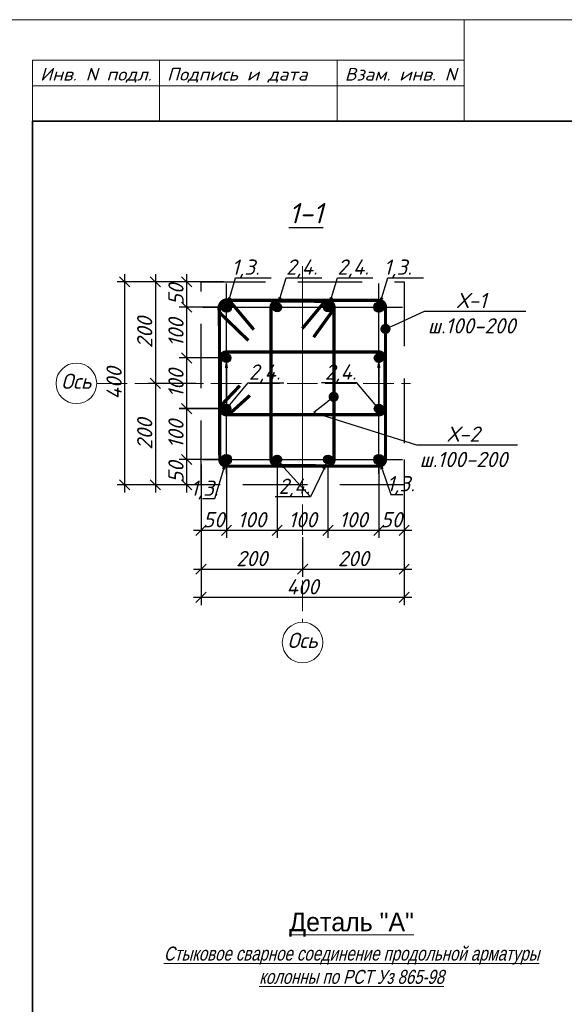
# Model space of a CAD drawing. Header units: millimetres. Extents: x -33345 to 4712671, y -3392 to 121473.
# Tile 402 of 656: x 2209302 to 2220025, y 84504 to 103901. Entities that reach past the tile are written whole.
import ezdxf
from ezdxf import colors
from ezdxf.entities.mleader import LeaderData, LeaderLine
from ezdxf.enums import TextEntityAlignment as Align
from ezdxf.math import Vec2, Vec3

# ---------------------------------------------------------------- set-up
doc = ezdxf.new("R2010")
doc.units = ezdxf.units.MM
doc.linetypes.add('ACAD_ISO02W100', pattern=[15, 12, -3])
doc.linetypes.add('DASHED2', pattern=[9.525, 6.35, -3.175])
doc.layers.add('ACO-текст', color=7, linetype='Continuous', lineweight=20)
doc.styles.add('_text', font='isocpeui.ttf')
doc.styles.add('ISOCPEUR', font='isocpeui.ttf', dxfattribs={"height": 300})
doc.styles.add('RomanS', font='romans.shx')
doc.styles.add('RUSS', font='RUSS.shx', dxfattribs={"width": 0.8, "oblique": 15, "height": 250})
doc.dimstyles.new('Islom 94', dxfattribs={"dimtxt": 250, "dimasz": 200, "dimexe": 150, "dimexo": 100, "dimgap": 60, "dimtad": 1, "dimdec": 0, "dimtxsty": '_text', "dimblk": 'OBLIQUE', "dimcen": 0, "dimdle": 150, "dimadec": 0, "dimazin": 0, "dimtfac": 1, "dimtdec": 0, "dimtmove": 0, "dimatfit": 3, "dimfxl": 1, "dimarcsym": 0})

# ---------------------------------------------------------------- blocks, each defined once
blk = doc.blocks.new('Qwet')
at = {"lineweight": 20}
for p, q in [((352715, -728612), (350715, -728612)), ((351515, -737112), (351515, -728612)), ((352015, -737112), (352015, -728612)), ((352715, -731112), (351515, -731112)), ((352715, -734612), (351515, -734612)), ((352715, -737112), (351515, -737112))]:
    blk.add_line(p, q, dxfattribs=at)
blk.add_lwpolyline([(350715, -737612), (410115, -737612), (410115, -695612), (350715, -695612)], close=True, dxfattribs=at)
at = {"lineweight": 35}
blk.add_lwpolyline([(352715, -737112), (409615, -737112), (409615, -696112), (352715, -696112)], close=True, dxfattribs=at)
at = {"lineweight": 25, "ltscale": 100, "style": 'ISOCPEUR'}
for s, width, p, p2 in [('Взам. инв. N', 1.076852, (351915, -730962), (351915, -728762)), ('Инв. N подл.', 1.118321, (351915, -736962), (351915, -734762))]:
    blk.add_text(s, height=250, rotation=90, dxfattribs=dict(at, width=width)).set_placement(p, p2, align=Align.FIT)
at = {"lineweight": 25, "ltscale": 100, "style": 'ISOCPEUR', "width": 1.076852}
blk.add_text('Подпись и дата', height=250, rotation=90, dxfattribs=at).set_placement((351915, -734462))
blk = doc.blocks.new('asdfsad')
at = {"layer": 'ACO-текст', "style": 'RUSS'}
blk.add_text('%%UДеталь "А"', height=400, dxfattribs=at).set_placement((1260131.4, -406931.4), align=Align.CENTER)
at = {"layer": 'ACO-текст', "insert": (1260131.4, -407262.2), "char_height": 300, "width": 8870.152, "attachment_point": 2, "style": 'RUSS'}
blk.add_mtext('{\\LСтыковое сварное соединение продольной арматуры колонны по РСТ Уз 865-98}', dxfattribs=at)
blk = doc.blocks.new('_Oblique')
at = {"color": 0, "linetype": 'ByBlock', "lineweight": -2}
blk.add_line((-0.5, -0.5), (0.5, 0.5), dxfattribs=at)
blk = doc.blocks.new('*D3793')
at = {"color": 0, "lineweight": -2, "ltscale": 10, "transparency": 16777216}
for p, q in [((2213027, 98737), (2211823, 98737)), ((2211973, 98887), (2211973, 96587)), ((2212772, 96737), (2211823, 96737))]:
    blk.add_line(p, q, dxfattribs=at)
at = {"layer": 'Defpoints', "color": 0, "lineweight": 30, "ltscale": 10, "transparency": 16777216}
for p in [(2213127, 98737), (2211973, 96737), (2212872, 96737)]:
    blk.add_point(p, dxfattribs=at)
at = {"color": 0, "lineweight": -2, "ltscale": 10, "transparency": 16777216, "xscale": 200, "yscale": 200, "zscale": 200}
for p, rotation in [((2211973, 98737), 90), ((2211973, 96737), 270)]:
    blk.add_blockref('_Oblique', p, dxfattribs=dict(at, rotation=rotation))
at = {"color": 0, "ltscale": 10, "transparency": 16777216, "insert": (2211763, 97737), "char_height": 300, "attachment_point": 5, "rotation": 90, "style": '_text'}
blk.add_mtext('200', dxfattribs=at)
blk = doc.blocks.new('*D3794')
at = {"color": 0, "lineweight": -2, "ltscale": 10, "transparency": 16777216}
for p, q in [((2211973, 96887), (2211973, 94587)), ((2212738, 96737), (2211823, 96737)), ((2212772, 94737), (2211823, 94737))]:
    blk.add_line(p, q, dxfattribs=at)
at = {"layer": 'Defpoints', "color": 0, "lineweight": 30, "ltscale": 10, "transparency": 16777216}
for p in [(2212838, 96737), (2211973, 94737), (2212872, 94737)]:
    blk.add_point(p, dxfattribs=at)
at = {"color": 0, "lineweight": -2, "ltscale": 10, "transparency": 16777216, "xscale": 200, "yscale": 200, "zscale": 200}
for p, rotation in [((2211973, 96737), 90), ((2211973, 94737), 270)]:
    blk.add_blockref('_Oblique', p, dxfattribs=dict(at, rotation=rotation))
at = {"color": 0, "ltscale": 10, "transparency": 16777216, "insert": (2211763, 95737), "char_height": 300, "attachment_point": 5, "rotation": 90, "style": '_text'}
blk.add_mtext('200', dxfattribs=at)
blk = doc.blocks.new('*D3795')
at = {"color": 0, "lineweight": -2, "ltscale": 10, "transparency": 16777216}
for p, q in [((2213109, 98737), (2211220, 98737)), ((2211370, 94587), (2211370, 98887)), ((2212772, 94737), (2211220, 94737))]:
    blk.add_line(p, q, dxfattribs=at)
at = {"layer": 'Defpoints', "color": 0, "lineweight": 30, "ltscale": 10, "transparency": 16777216}
for p in [(2211370, 98737), (2213209, 98737), (2212872, 94737)]:
    blk.add_point(p, dxfattribs=at)
at = {"color": 0, "lineweight": -2, "ltscale": 10, "transparency": 16777216, "xscale": 200, "yscale": 200, "zscale": 200}
for p, rotation in [((2211370, 98737), 90), ((2211370, 94737), 270)]:
    blk.add_blockref('_Oblique', p, dxfattribs=dict(at, rotation=rotation))
at = {"color": 0, "ltscale": 10, "transparency": 16777216, "insert": (2211160, 96737), "char_height": 300, "attachment_point": 5, "rotation": 90, "style": '_text'}
blk.add_mtext('400', dxfattribs=at)
blk = doc.blocks.new('*D3796')
at = {"color": 0, "lineweight": -2, "ltscale": 10, "transparency": 16777216}
for p, q in [((2213317, 98737), (2212439, 98737)), ((2212589, 98887), (2212589, 98087)), ((2213272, 98237), (2212439, 98237))]:
    blk.add_line(p, q, dxfattribs=at)
at = {"layer": 'Defpoints', "color": 0, "lineweight": 30, "ltscale": 10, "transparency": 16777216}
for p in [(2213417, 98737), (2212589, 98237), (2213372, 98237)]:
    blk.add_point(p, dxfattribs=at)
at = {"color": 0, "lineweight": -2, "ltscale": 10, "transparency": 16777216, "xscale": 200, "yscale": 200, "zscale": 200}
for p, rotation in [((2212589, 98737), 90), ((2212589, 98237), 270)]:
    blk.add_blockref('_Oblique', p, dxfattribs=dict(at, rotation=rotation))
at = {"color": 0, "ltscale": 10, "transparency": 16777216, "insert": (2212379, 98487), "char_height": 300, "attachment_point": 5, "rotation": 90, "style": '_text'}
blk.add_mtext('50', dxfattribs=at)
blk = doc.blocks.new('*D3797')
at = {"color": 0, "lineweight": -2, "ltscale": 10, "transparency": 16777216}
for p, q in [((2212589, 98387), (2212589, 97087)), ((2213272, 98237), (2212439, 98237)), ((2213272, 97237), (2212439, 97237))]:
    blk.add_line(p, q, dxfattribs=at)
at = {"layer": 'Defpoints', "color": 0, "lineweight": 30, "ltscale": 10, "transparency": 16777216}
for p in [(2213372, 98237), (2212589, 97237), (2213372, 97237)]:
    blk.add_point(p, dxfattribs=at)
at = {"color": 0, "lineweight": -2, "ltscale": 10, "transparency": 16777216, "xscale": 200, "yscale": 200, "zscale": 200}
for p, rotation in [((2212589, 98237), 90), ((2212589, 97237), 270)]:
    blk.add_blockref('_Oblique', p, dxfattribs=dict(at, rotation=rotation))
at = {"color": 0, "ltscale": 10, "transparency": 16777216, "insert": (2212379, 97737), "char_height": 300, "attachment_point": 5, "rotation": 90, "style": '_text'}
blk.add_mtext('100', dxfattribs=at)
blk = doc.blocks.new('*D3798')
at = {"color": 0, "lineweight": -2, "ltscale": 10, "transparency": 16777216}
for p, q in [((2213272, 96237), (2212439, 96237)), ((2212589, 96387), (2212589, 95087)), ((2213274, 95237), (2212439, 95237))]:
    blk.add_line(p, q, dxfattribs=at)
at = {"layer": 'Defpoints', "color": 0, "lineweight": 30, "ltscale": 10, "transparency": 16777216}
for p in [(2213372, 96237), (2212589, 95237), (2213374, 95237)]:
    blk.add_point(p, dxfattribs=at)
at = {"color": 0, "lineweight": -2, "ltscale": 10, "transparency": 16777216, "xscale": 200, "yscale": 200, "zscale": 200}
for p, rotation in [((2212589, 96237), 90), ((2212589, 95237), 270)]:
    blk.add_blockref('_Oblique', p, dxfattribs=dict(at, rotation=rotation))
at = {"color": 0, "ltscale": 10, "transparency": 16777216, "insert": (2212379, 95737), "char_height": 300, "attachment_point": 5, "rotation": 90, "style": '_text'}
blk.add_mtext('100', dxfattribs=at)
blk = doc.blocks.new('*D3799')
at = {"color": 0, "lineweight": -2, "ltscale": 10, "transparency": 16777216}
for p, q in [((2212589, 95387), (2212589, 94587)), ((2213274, 95237), (2212439, 95237)), ((2213250, 94737), (2212439, 94737))]:
    blk.add_line(p, q, dxfattribs=at)
at = {"layer": 'Defpoints', "color": 0, "lineweight": 30, "ltscale": 10, "transparency": 16777216}
for p in [(2213374, 95237), (2212589, 94737), (2213350, 94737)]:
    blk.add_point(p, dxfattribs=at)
at = {"color": 0, "lineweight": -2, "ltscale": 10, "transparency": 16777216, "xscale": 200, "yscale": 200, "zscale": 200}
for p, rotation in [((2212589, 95237), 90), ((2212589, 94737), 270)]:
    blk.add_blockref('_Oblique', p, dxfattribs=dict(at, rotation=rotation))
at = {"color": 0, "ltscale": 10, "transparency": 16777216, "insert": (2212379, 94987), "char_height": 300, "attachment_point": 5, "rotation": 90, "style": '_text'}
blk.add_mtext('50', dxfattribs=at)
blk = doc.blocks.new('*D3800')
at = {"color": 0, "lineweight": -2, "ltscale": 10, "transparency": 16777216}
for p, q in [((2212589, 97387), (2212589, 96089)), ((2213272, 97237), (2212439, 97237)), ((2213272, 96239), (2212439, 96239))]:
    blk.add_line(p, q, dxfattribs=at)
at = {"layer": 'Defpoints', "color": 0, "lineweight": 30, "ltscale": 10, "transparency": 16777216}
for p in [(2213372, 97237), (2212589, 96239), (2213372, 96239)]:
    blk.add_point(p, dxfattribs=at)
at = {"color": 0, "lineweight": -2, "ltscale": 10, "transparency": 16777216, "xscale": 200, "yscale": 200, "zscale": 200}
for p, rotation in [((2212589, 97237), 90), ((2212589, 96239), 270)]:
    blk.add_blockref('_Oblique', p, dxfattribs=dict(at, rotation=rotation))
at = {"color": 0, "ltscale": 10, "transparency": 16777216, "insert": (2212379, 96738), "char_height": 300, "attachment_point": 5, "rotation": 90, "style": '_text'}
blk.add_mtext('100', dxfattribs=at)
blk = doc.blocks.new('*D3801')
at = {"color": 0, "lineweight": -2, "ltscale": 10, "transparency": 16777216}
for p, q in [((2212872, 94993), (2212872, 92925)), ((2214872, 93704), (2214872, 92925)), ((2212722, 93075), (2215022, 93075))]:
    blk.add_line(p, q, dxfattribs=at)
at = {"layer": 'Defpoints', "color": 0, "lineweight": 30, "ltscale": 10, "transparency": 16777216}
for p in [(2212872, 95093), (2214872, 93804), (2214872, 93075)]:
    blk.add_point(p, dxfattribs=at)
at = {"color": 0, "lineweight": -2, "ltscale": 10, "transparency": 16777216, "xscale": 200, "yscale": 200, "zscale": 200, "rotation": 180}
blk.add_blockref('_Oblique', (2212872, 93075), dxfattribs=at)
at = {"color": 0, "lineweight": -2, "ltscale": 10, "transparency": 16777216, "xscale": 200, "yscale": 200, "zscale": 200}
blk.add_blockref('_Oblique', (2214872, 93075), dxfattribs=at)
at = {"color": 0, "ltscale": 10, "transparency": 16777216, "insert": (2213872, 93285), "char_height": 300, "attachment_point": 5, "style": '_text'}
blk.add_mtext('200', dxfattribs=at)
blk = doc.blocks.new('*D3802')
at = {"color": 0, "lineweight": -2, "ltscale": 10, "transparency": 16777216}
for p, q in [((2216872, 95005), (2216872, 92925)), ((2214872, 93704), (2214872, 92925)), ((2214722, 93075), (2217022, 93075))]:
    blk.add_line(p, q, dxfattribs=at)
at = {"layer": 'Defpoints', "color": 0, "lineweight": 30, "ltscale": 10, "transparency": 16777216}
for p in [(2216872, 95105), (2214872, 93804), (2216872, 93075)]:
    blk.add_point(p, dxfattribs=at)
at = {"color": 0, "lineweight": -2, "ltscale": 10, "transparency": 16777216, "xscale": 200, "yscale": 200, "zscale": 200, "rotation": 180}
blk.add_blockref('_Oblique', (2214872, 93075), dxfattribs=at)
at = {"color": 0, "lineweight": -2, "ltscale": 10, "transparency": 16777216, "xscale": 200, "yscale": 200, "zscale": 200}
blk.add_blockref('_Oblique', (2216872, 93075), dxfattribs=at)
at = {"color": 0, "ltscale": 10, "transparency": 16777216, "insert": (2215872, 93285), "char_height": 300, "attachment_point": 5, "style": '_text'}
blk.add_mtext('200', dxfattribs=at)
blk = doc.blocks.new('*D3803')
at = {"color": 0, "lineweight": -2, "ltscale": 10, "transparency": 16777216}
for p, q in [((2212872, 94993), (2212872, 92370)), ((2216872, 95005), (2216872, 92370)), ((2217022, 92520), (2212722, 92520))]:
    blk.add_line(p, q, dxfattribs=at)
at = {"layer": 'Defpoints', "color": 0, "lineweight": 30, "ltscale": 10, "transparency": 16777216}
for p in [(2212872, 95093), (2216872, 95105), (2212872, 92520)]:
    blk.add_point(p, dxfattribs=at)
at = {"color": 0, "lineweight": -2, "ltscale": 10, "transparency": 16777216, "xscale": 200, "yscale": 200, "zscale": 200, "rotation": 180}
blk.add_blockref('_Oblique', (2212872, 92520), dxfattribs=at)
at = {"color": 0, "lineweight": -2, "ltscale": 10, "transparency": 16777216, "xscale": 200, "yscale": 200, "zscale": 200}
blk.add_blockref('_Oblique', (2216872, 92520), dxfattribs=at)
at = {"color": 0, "ltscale": 10, "transparency": 16777216, "insert": (2214872, 92730), "char_height": 300, "attachment_point": 5, "style": '_text'}
blk.add_mtext('400', dxfattribs=at)
blk = doc.blocks.new('*D3804')
at = {"color": 0, "lineweight": -2, "ltscale": 10, "transparency": 16777216}
for p, q in [((2216372, 95137), (2216372, 93691)), ((2216872, 95240), (2216872, 93691)), ((2217022, 93841), (2216222, 93841))]:
    blk.add_line(p, q, dxfattribs=at)
at = {"layer": 'Defpoints', "color": 0, "lineweight": 30, "ltscale": 10, "transparency": 16777216}
for p in [(2216872, 95340), (2216372, 95237), (2216372, 93841)]:
    blk.add_point(p, dxfattribs=at)
at = {"color": 0, "lineweight": -2, "ltscale": 10, "transparency": 16777216, "xscale": 200, "yscale": 200, "zscale": 200, "rotation": 180}
blk.add_blockref('_Oblique', (2216372, 93841), dxfattribs=at)
at = {"color": 0, "lineweight": -2, "ltscale": 10, "transparency": 16777216, "xscale": 200, "yscale": 200, "zscale": 200}
blk.add_blockref('_Oblique', (2216872, 93841), dxfattribs=at)
at = {"color": 0, "ltscale": 10, "transparency": 16777216, "insert": (2216622, 94051), "char_height": 300, "attachment_point": 5, "style": '_text'}
blk.add_mtext('50', dxfattribs=at)
blk = doc.blocks.new('*D3805')
at = {"color": 0, "lineweight": -2, "ltscale": 10, "transparency": 16777216}
for p, q in [((2215372, 95131), (2215372, 93691)), ((2216372, 95137), (2216372, 93691)), ((2216522, 93841), (2215222, 93841))]:
    blk.add_line(p, q, dxfattribs=at)
at = {"layer": 'Defpoints', "color": 0, "lineweight": 30, "ltscale": 10, "transparency": 16777216}
for p in [(2215372, 95231), (2216372, 95237), (2215372, 93841)]:
    blk.add_point(p, dxfattribs=at)
at = {"color": 0, "lineweight": -2, "ltscale": 10, "transparency": 16777216, "xscale": 200, "yscale": 200, "zscale": 200, "rotation": 180}
blk.add_blockref('_Oblique', (2215372, 93841), dxfattribs=at)
at = {"color": 0, "lineweight": -2, "ltscale": 10, "transparency": 16777216, "xscale": 200, "yscale": 200, "zscale": 200}
blk.add_blockref('_Oblique', (2216372, 93841), dxfattribs=at)
at = {"color": 0, "ltscale": 10, "transparency": 16777216, "insert": (2215872, 94051), "char_height": 300, "attachment_point": 5, "style": '_text'}
blk.add_mtext('100', dxfattribs=at)
blk = doc.blocks.new('*D3806')
at = {"color": 0, "lineweight": -2, "ltscale": 10, "transparency": 16777216}
for p, q in [((2214372, 95137), (2214372, 93691)), ((2215372, 95131), (2215372, 93691)), ((2215522, 93841), (2214222, 93841))]:
    blk.add_line(p, q, dxfattribs=at)
at = {"layer": 'Defpoints', "color": 0, "lineweight": 30, "ltscale": 10, "transparency": 16777216}
for p in [(2214372, 95237), (2215372, 95231), (2214372, 93841)]:
    blk.add_point(p, dxfattribs=at)
at = {"color": 0, "lineweight": -2, "ltscale": 10, "transparency": 16777216, "xscale": 200, "yscale": 200, "zscale": 200, "rotation": 180}
blk.add_blockref('_Oblique', (2214372, 93841), dxfattribs=at)
at = {"color": 0, "lineweight": -2, "ltscale": 10, "transparency": 16777216, "xscale": 200, "yscale": 200, "zscale": 200}
blk.add_blockref('_Oblique', (2215372, 93841), dxfattribs=at)
at = {"color": 0, "ltscale": 10, "transparency": 16777216, "insert": (2214872, 94051), "char_height": 300, "attachment_point": 5, "style": '_text'}
blk.add_mtext('100', dxfattribs=at)
blk = doc.blocks.new('*D3807')
at = {"color": 0, "lineweight": -2, "ltscale": 10, "transparency": 16777216}
for p, q in [((2213374, 95137), (2213374, 93691)), ((2214372, 95137), (2214372, 93691)), ((2214522, 93841), (2213224, 93841))]:
    blk.add_line(p, q, dxfattribs=at)
at = {"layer": 'Defpoints', "color": 0, "lineweight": 30, "ltscale": 10, "transparency": 16777216}
for p in [(2213374, 95237), (2214372, 95237), (2213374, 93841)]:
    blk.add_point(p, dxfattribs=at)
at = {"color": 0, "lineweight": -2, "ltscale": 10, "transparency": 16777216, "xscale": 200, "yscale": 200, "zscale": 200, "rotation": 180}
blk.add_blockref('_Oblique', (2213374, 93841), dxfattribs=at)
at = {"color": 0, "lineweight": -2, "ltscale": 10, "transparency": 16777216, "xscale": 200, "yscale": 200, "zscale": 200}
blk.add_blockref('_Oblique', (2214372, 93841), dxfattribs=at)
at = {"color": 0, "ltscale": 10, "transparency": 16777216, "insert": (2213873, 94051), "char_height": 300, "attachment_point": 5, "style": '_text'}
blk.add_mtext('100', dxfattribs=at)
blk = doc.blocks.new('*D3808')
at = {"color": 0, "lineweight": -2, "ltscale": 10, "transparency": 16777216}
for p, q in [((2212872, 95137), (2212872, 93691)), ((2213374, 95137), (2213374, 93691)), ((2213524, 93841), (2212722, 93841))]:
    blk.add_line(p, q, dxfattribs=at)
at = {"layer": 'Defpoints', "color": 0, "lineweight": 30, "ltscale": 10, "transparency": 16777216}
for p in [(2212872, 95237), (2213374, 95237), (2212872, 93841)]:
    blk.add_point(p, dxfattribs=at)
at = {"color": 0, "lineweight": -2, "ltscale": 10, "transparency": 16777216, "xscale": 200, "yscale": 200, "zscale": 200, "rotation": 180}
blk.add_blockref('_Oblique', (2212872, 93841), dxfattribs=at)
at = {"color": 0, "lineweight": -2, "ltscale": 10, "transparency": 16777216, "xscale": 200, "yscale": 200, "zscale": 200}
blk.add_blockref('_Oblique', (2213374, 93841), dxfattribs=at)
at = {"color": 0, "ltscale": 10, "transparency": 16777216, "insert": (2213123, 94051), "char_height": 300, "attachment_point": 5, "style": '_text'}
blk.add_mtext('50', dxfattribs=at)
blk = doc.blocks.new('_Dot')
at = {"color": 0, "linetype": 'ByBlock', "lineweight": -2}
blk.add_line((-0.5, 0), (-1, 0), dxfattribs=at)
at = {"color": 0, "linetype": 'ByBlock', "const_width": 0.5}
blk.add_lwpolyline([(-0.25, 0, 1), (0.25, 0, 1)], format="xyb", close=True, dxfattribs=at)

msp = doc.modelspace()

# ---------------------------------------------------------------- hatches: boundary and pattern name
h = msp.add_hatch()
h.set_pattern_fill('ANSI31', color=1, scale=6.4, style=0)
h.set_pattern_definition([(45, (1988375.057, -30456.503), (-14.3684098, 14.3684098), [])])
edge = h.paths.add_edge_path()
edge.add_arc((2213372.343, 98236.875), 100, 0, 360)
h = msp.add_hatch()
h.set_pattern_fill('ANSI31', scale=6.4, style=0)
h.set_pattern_definition([(45, (1988255.057, -37176.503), (-14.3684098, 14.3684098), [])])
edge = h.paths.add_edge_path()
edge.add_arc((2214372.343, 98236.875), 88, 180, 540, ccw=False)
h = msp.add_hatch()
h.set_pattern_fill('ANSI31', scale=6.4, style=0)
h.set_pattern_definition([(45, (1988135.057, -37176.503), (-14.3684098, 14.3684098), [])])
edge = h.paths.add_edge_path()
edge.add_arc((2215372.343, 98236.875), 88, -360, 0)
h = msp.add_hatch()
h.set_pattern_fill('ANSI31', color=1, scale=6.4, style=0)
h.set_pattern_definition([(45, (1991375.057, -30456.503), (-14.3684098, 14.3684098), [])])
edge = h.paths.add_edge_path()
edge.add_arc((2216372.343, 98236.875), 100, 0, 360)
h = msp.add_hatch()
h.set_pattern_fill('ANSI31', scale=6.4, style=0)
h.set_pattern_definition([(45, (1989495.057, -33696.503), (-14.3684098, 14.3684098), [])])
edge = h.paths.add_edge_path()
edge.add_arc((2213372.343, 97236.875), 88, -90, 270)
h = msp.add_hatch()
h.set_pattern_fill('ANSI31', scale=6.4, style=0)
h.set_pattern_definition([(45, (1989130.338, -33696.503), (-14.3684098, 14.3684098), [])])
edge = h.paths.add_edge_path()
edge.add_arc((2216372.343, 97236.875), 88, -90, 270, ccw=False)
h = msp.add_hatch()
h.set_pattern_fill('ANSI31', scale=6.4, style=0)
h.set_pattern_definition([(45, (1989495.057, -33576.503), (-14.3684098, 14.3684098), [])])
edge = h.paths.add_edge_path()
edge.add_arc((2213372.343, 96236.875), 88, 90, 450, ccw=False)
h = msp.add_hatch()
h.set_pattern_fill('ANSI31', scale=6.4, style=0)
h.set_pattern_definition([(45, (1989135.057, -33576.503), (-14.3684098, 14.3684098), [])])
edge = h.paths.add_edge_path()
edge.add_arc((2216372.343, 96236.875), 88, -270, 90)
h = msp.add_hatch()
h.set_pattern_fill('ANSI31', color=1, scale=6.4, style=0)
h.set_pattern_definition([(45, (1988375.057, -33456.503), (-14.3684098, 14.3684098), [])])
edge = h.paths.add_edge_path()
edge.add_arc((2213372.343, 95236.875), 100, 0, 360)
h = msp.add_hatch()
h.set_pattern_fill('ANSI31', scale=6.4, style=0)
h.set_pattern_definition([(45, (1988255.057, -36816.503), (-14.3684098, 14.3684098), [])])
edge = h.paths.add_edge_path()
edge.add_arc((2214372.343, 95236.875), 88, -180, 180)
h = msp.add_hatch()
h.set_pattern_fill('ANSI31', scale=6.4, style=0)
h.set_pattern_definition([(45, (1988135.057, -36816.503), (-14.3684098, 14.3684098), [])])
edge = h.paths.add_edge_path()
edge.add_arc((2215372.343, 95236.875), 88, 360, 720, ccw=False)
h = msp.add_hatch()
h.set_pattern_fill('ANSI31', color=1, scale=6.4, style=0)
h.set_pattern_definition([(45, (1991375.057, -33456.503), (-14.3684098, 14.3684098), [])])
edge = h.paths.add_edge_path()
edge.add_arc((2216372.343, 95236.875), 100, 0, 360)

# ---------------------------------------------------------------- linework, layer by layer
at = {"color": 1, "linetype": 'ACAD_ISO02W100', "lineweight": 5}
msp.add_line((2214872.343, 94641.747), (2214872.343, 99042.477), dxfattribs=at)
at = {"color": 1, "linetype": 'ACAD_ISO02W100', "lineweight": 5, "ltscale": 50}
for p, q in [((2214872.343, 98849.952), (2214872.343, 92031.554)), ((2210817.927, 96736.875), (2216997.005, 96736.875))]:
    msp.add_line(p, q, dxfattribs=at)
at = {"color": 7, "ltscale": 100}
for p, q in [((2213372.343, 94951.58), (2213372.343, 98702.17)), ((2216372.343, 94951.58), (2216372.343, 98702.17)), ((2212907.049, 98236.875), (2216837.638, 98236.875)), ((2212907.049, 95236.875), (2216837.638, 95236.875))]:
    msp.add_line(p, q, dxfattribs=at)
at = {"color": 7, "linetype": 'DASHED2', "ltscale": 200}
msp.add_lwpolyline([(2212872.343, 98736.875), (2216872.343, 98736.875), (2216872.343, 94736.875), (2212872.343, 94736.875)], close=True, dxfattribs=at)
at = {"lineweight": 25, "const_width": 64}
msp.add_lwpolyline([(2213911.67, 97795.268), (2213428.292, 98370.323, 0.514867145), (2213234.204, 98236.875), (2213241.923, 95236.969, 0.413991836), (2213373.601, 95105.192), (2216372.343, 95105.192, 0.422070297), (2216503.979, 95240.397), (2216503.979, 98238.385, 0.415613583), (2216371.41, 98370.323), (2213428.292, 98370.323, 0.733600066), (2213266.807, 98101.124, 0.367702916), (2213266.807, 98101.124), (2213802.963, 97582.274)], format="xyb", dxfattribs=at)
at = {"color": 219, "lineweight": 25, "true_color": 0x642165, "const_width": 64}
for points in [[(2215089.194, 97645.852), (2215479.576, 98189.083, 0.543079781), (2215372.343, 98354.276), (2214372.343, 98358.042, 0.417354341), (2214251.183, 98235.577), (2214251.183, 95233.811, 0.414006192), (2214369.13, 95115.78), (2215371.853, 95112.014, 0.413622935), (2215490.588, 95230.509), (2215490.588, 98237.665, 0.756429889), (2215268.258, 98300.536), (2214866.335, 97817.9)], [(2213834.627, 96498.876), (2213435.347, 96137.812, -0.591730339), (2213254.943, 96236.875), (2213250.472, 97233.745, -0.417354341), (2213372.937, 97354.906), (2216374.703, 97354.906, -0.414006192), (2216492.734, 97236.959), (2216497.205, 96237.365, -0.413622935), (2216378.709, 96118.63), (2213371.554, 96118.63, -0.65944349), (2213284.629, 96321.493), (2213635.43, 96690.449)]]:
    msp.add_lwpolyline(points, format="xyb", dxfattribs=at)
at = {"color": 1, "lineweight": 30}
for centre in [(2213372.343, 98236.875), (2216372.343, 98236.875), (2213372.343, 95236.875), (2216372.343, 95236.875)]:
    msp.add_circle(centre, 100, dxfattribs=at)
at = {"color": 7, "lineweight": 30}
for centre in [(2214372.343, 98236.875), (2215372.343, 98236.875), (2213372.343, 97236.875), (2216372.343, 97236.875), (2213372.343, 96236.875), (2216372.343, 96236.875), (2214372.343, 95236.875), (2215372.343, 95236.875)]:
    msp.add_circle(centre, 88, dxfattribs=at)
at = {"color": 7, "lineweight": 13, "ltscale": 0.5}
for centre in [(2210417.927, 96736.875), (2214872.343, 91631.554)]:
    msp.add_circle(centre, 400, dxfattribs=at)
at = {"color": 7, "lineweight": 15}
msp.add_arc((2213032.343, 95076.875), 164, 127.5609086, 127.5718693, dxfattribs=at)

# ---------------------------------------------------------------- block references
at = {"rotation": 270}
msp.add_blockref('Qwet', (2946664.059, 454616.444, 1359241.5), dxfattribs=at)
at = {"lineweight": 25, "xscale": 0.9162906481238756, "yscale": 0.9162906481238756, "zscale": 0.9162906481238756}
msp.add_blockref('asdfsad', (1061190.092, 458811.149, 1359241.5), dxfattribs=at)

# ---------------------------------------------------------------- texts
at = {"ltscale": 20, "insert": (2214939.469, 100089.01), "char_height": 400, "width": 724.36364, "attachment_point": 5, "style": 'RomanS'}
msp.add_mtext('\\pxqc,t22;{\\fISOCPEUR|b0|i1|c0|p34;\\L\\C7;1-1}', dxfattribs=at)
at = {"char_height": 300, "width": 389.36983, "attachment_point": 1, "style": '_text'}
for insert in [(2210119.004, 96928.444), (2214573.42, 91823.123)]:
    msp.add_mtext('Ось', dxfattribs=dict(at, insert=insert))

# ---------------------------------------------------------------- dimensions: what is measured, and where the dimension line sits
at = {"ltscale": 10}
for base, p1, p2, picture, middle in [((2211370.346, 98736.875), (2212872.343, 94736.875), (2213208.636, 98736.875), '*D3795', (2211160.346, 96736.875)), ((2211973.349, 96736.875), (2213127.471, 98736.875), (2212872.343, 96736.875), '*D3793', (2211763.349, 97736.875)), ((2212588.607, 97236.875), (2213372.343, 98236.875), (2213372.343, 97236.875), '*D3797', (2212378.607, 97736.875)), ((2212588.607, 96238.685), (2213372.343, 97236.875), (2213371.554, 96238.685), '*D3800', (2212378.607, 96737.78)), ((2211973.349, 94736.875), (2212837.62, 96736.875), (2212872.343, 94736.875), '*D3794', (2211763.349, 95736.875)), ((2212588.607, 95236.969), (2213372.343, 96236.875), (2213373.7, 95236.969), '*D3798', (2212378.607, 95736.922))]:
    dim = msp.add_linear_dim(base=base, p1=p1, p2=p2, angle=90, dimstyle='Islom 94', override={"dimtxt": 300, "dimlfac": 0.1, "dimtmove": 1}, dxfattribs=at)
    dim.commit()
    dim.dimension.update_dxf_attribs({"geometry": picture, "text_midpoint": middle})
for base, p1, p2, picture, middle in [((2212588.607, 98236.875), (2213416.804, 98736.875), (2213372.343, 98236.875), '*D3796', (2212588.607, 98486.875)), ((2212588.607, 94736.875), (2213373.7, 95236.969), (2213350.356, 94736.875), '*D3799', (2212588.607, 94986.922))]:
    dim = msp.add_linear_dim(base=base, p1=p1, p2=p2, angle=90, dimstyle='Islom 94', override={"dimtxt": 300, "dimlfac": 0.1, "dimtmove": 1}, dxfattribs=at)
    dim.commit()
    dim.dimension.update_dxf_attribs({"geometry": picture, "text_midpoint": middle, "dimtype": 160})
for base, p1, p2, picture, middle in [((2216372.343, 93841.049), (2216872.343, 95340.386), (2216372.343, 95236.875), '*D3804', (2216622.343, 93841.049)), ((2212872.343, 93841.049), (2213373.7, 95236.969), (2212872.343, 95236.969), '*D3808', (2213123.022, 93841.049))]:
    dim = msp.add_linear_dim(base=base, p1=p1, p2=p2, dimstyle='Islom 94', override={"dimtxt": 300, "dimlfac": 0.1, "dimtmove": 1}, dxfattribs=at)
    dim.commit()
    dim.dimension.update_dxf_attribs({"geometry": picture, "text_midpoint": middle, "dimtype": 160})
for base, p1, p2, picture, middle in [((2212872.343, 92520.396), (2216872.343, 95104.547), (2212872.343, 95093.203), '*D3803', (2214872.343, 92730.396)), ((2214872.343, 93074.758), (2212872.343, 95093.203), (2214872.343, 93804.004), '*D3801', (2213872.343, 93284.758)), ((2213373.7, 93841.049), (2214372.343, 95236.875), (2213373.7, 95236.969), '*D3807', (2213873.022, 94051.049)), ((2214372.343, 93841.049), (2215371.853, 95230.749), (2214372.343, 95236.875), '*D3806', (2214872.098, 94051.049)), ((2216872.343, 93074.758), (2214872.343, 93804.004), (2216872.343, 95104.547), '*D3802', (2215872.343, 93284.758)), ((2215371.853, 93841.049), (2216372.343, 95236.875), (2215371.853, 95230.749), '*D3805', (2215872.098, 94051.049))]:
    dim = msp.add_linear_dim(base=base, p1=p1, p2=p2, dimstyle='Islom 94', override={"dimtxt": 300, "dimlfac": 0.1, "dimtmove": 1}, dxfattribs=at)
    dim.commit()
    dim.dimension.update_dxf_attribs({"geometry": picture, "text_midpoint": middle})

# ---------------------------------------------------------------- leaders
at = {"lineweight": 25}
ml = msp.add_multileader_mtext('Standard', dxfattribs=at)
ml.set_content('1,3.', color=256, style='_text')
ml.set_leader_properties()
ml.build(insert=Vec2(0, 0))
ml.multileader.update_dxf_attribs({"text_left_attachment_type": 6, "text_right_attachment_type": 6, "dogleg_length": 10, "arrow_head_size": 200})
ctx = ml.context
ctx.base_point, ctx.char_height, ctx.arrow_head_size, ctx.plane_origin = Vec3(2213563.845, 98816.471), 300, 200, Vec3(2213077.268, 98414.34)
ctx.left_attachment, ctx.right_attachment, ctx.text_align_type = 6, 6, 2
notes = []
notes.append((ctx, [(0, (1, 1, 0), (2213553.845, 98816.471), (1, 0), 10, [(0, [(2213378.868, 98234.34)], 0, [])])]))
ctx.mtext.insert, ctx.mtext.alignment, ctx.mtext.flow_direction = Vec3(2214025.618, 99176.471), 3, 5
ml = msp.add_multileader_mtext('Standard', dxfattribs=at)
ml.set_content('2,4.', color=256, style='_text')
ml.set_leader_properties()
ml.build(insert=Vec2(0, 0))
ml.multileader.update_dxf_attribs({"text_left_attachment_type": 6, "text_right_attachment_type": 6, "dogleg_length": 10, "arrow_head_size": 200})
ctx = ml.context
ctx.base_point, ctx.char_height, ctx.arrow_head_size, ctx.plane_origin = Vec3(2214557.32, 98819.006), 300, 200, Vec3(2214070.743, 98416.875)
ctx.left_attachment, ctx.right_attachment, ctx.text_align_type = 6, 6, 2
notes.append((ctx, [(0, (1, 1, 0), (2214547.32, 98819.006), (1, 0), 10, [(0, [(2214372.343, 98236.875)], 0, [])])]))
ctx.mtext.insert, ctx.mtext.alignment, ctx.mtext.flow_direction = Vec3(2215167.729, 99179.006), 3, 5
ml = msp.add_multileader_mtext('Standard', dxfattribs=at)
ml.set_content('2,4.', color=256, style='_text')
ml.set_leader_properties()
ml.build(insert=Vec2(0, 0))
ml.multileader.update_dxf_attribs({"text_left_attachment_type": 6, "text_right_attachment_type": 6, "dogleg_length": 10, "arrow_head_size": 200})
ctx = ml.context
ctx.base_point, ctx.char_height, ctx.arrow_head_size, ctx.plane_origin = Vec3(2215567.29, 98819.006), 300, 200, Vec3(2215080.713, 98416.875)
ctx.left_attachment, ctx.right_attachment, ctx.text_align_type = 6, 6, 2
notes.append((ctx, [(0, (1, 1, 0), (2215557.29, 98819.006), (1, 0), 10, [(0, [(2215382.313, 98236.875)], 0, [])])]))
ctx.mtext.insert, ctx.mtext.alignment, ctx.mtext.flow_direction = Vec3(2216177.699, 99179.006), 3, 5
ml = msp.add_multileader_mtext('Standard', dxfattribs=at)
ml.set_content('1,3.', color=256, style='_text')
ml.set_leader_properties()
ml.build(insert=Vec2(0, 0))
ml.multileader.update_dxf_attribs({"text_left_attachment_type": 6, "text_right_attachment_type": 6, "dogleg_length": 10, "arrow_head_size": 200})
ctx = ml.context
ctx.base_point, ctx.char_height, ctx.arrow_head_size, ctx.plane_origin = Vec3(2216560.395, 98816.471), 300, 200, Vec3(2216073.818, 98414.34)
ctx.left_attachment, ctx.right_attachment, ctx.text_align_type = 6, 6, 2
notes.append((ctx, [(0, (1, 1, 0), (2216550.395, 98816.471), (1, 0), 10, [(0, [(2216375.418, 98234.34)], 0, [])])]))
ctx.mtext.insert, ctx.mtext.alignment, ctx.mtext.flow_direction = Vec3(2217022.168, 99176.471), 3, 5
ml = msp.add_multileader_mtext('Standard', dxfattribs=at)
ml.set_content('Х-1\\P\\pxqc;ш.100-200', color=256, style='_text')
ml.set_leader_properties()
ml.set_arrow_properties(name='DOT')
ml.build(insert=Vec2(0, 0))
ml.multileader.update_dxf_attribs({"text_left_attachment_type": 6, "text_right_attachment_type": 6, "dogleg_length": 10, "arrow_head_size": 200})
ctx = ml.context
ctx.base_point, ctx.char_height, ctx.arrow_head_size, ctx.plane_origin = Vec3(2217285.141, 98159.255), 300, 200, Vec3(2215064.038, 97838.734)
ctx.left_attachment, ctx.right_attachment, ctx.text_align_type = 6, 6, 1
notes.append((ctx, [(0, (1, 1, 0), (2217275.141, 98159.255), (1, 0), 10, [(0, [(2216503.979, 97809.648)], 0, [])])]))
ctx.mtext.insert, ctx.mtext.alignment, ctx.mtext.flow_direction = Vec3(2218201.459, 98519.255), 2, 5
ml = msp.add_multileader_mtext('Standard', dxfattribs=at)
ml.set_content('2,4.', color=256, style='_text')
ml.set_leader_properties()
ml.build(insert=Vec2(0, 0))
ml.multileader.update_dxf_attribs({"text_left_attachment_type": 6, "text_right_attachment_type": 6, "dogleg_length": 10, "arrow_head_size": 200})
ctx = ml.context
ctx.base_point, ctx.char_height, ctx.arrow_head_size, ctx.plane_origin = Vec3(2213812.047, 96750.094), 300, 200, Vec3(2214488.429, 97660.463)
ctx.left_attachment, ctx.right_attachment = 6, 6
notes.append((ctx, [(0, (1, 1, 0), (2213802.047, 96750.094), (1, 0), 10, [(1, [(2213372.343, 97236.875), (2213372.343, 96236.875)], 0, [])])]))
ctx.mtext.insert, ctx.mtext.rotation, ctx.mtext.flow_direction = Vec3(2213814.047, 97110.094), 6.283185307, 5
ml = msp.add_multileader_mtext('Standard', dxfattribs=at)
ml.set_content('2,4.', color=256, style='_text')
ml.set_leader_properties()
ml.build(insert=Vec2(0, 0))
ml.multileader.update_dxf_attribs({"text_left_attachment_type": 6, "text_right_attachment_type": 6, "dogleg_length": 10, "arrow_head_size": 200})
ctx = ml.context
ctx.base_point, ctx.char_height, ctx.arrow_head_size, ctx.plane_origin = Vec3(2215320.231, 96750.094), 300, 200, Vec3(2215256.258, 97660.463)
ctx.left_attachment, ctx.right_attachment, ctx.text_align_type = 6, 6, 2
notes.append((ctx, [(0, (1, 1, 0), (2215942.64, 96750.094), (-1, 0), 10, [(1, [(2216372.343, 97236.875), (2216372.343, 96236.875)], 0, [])])]))
ctx.mtext.insert, ctx.mtext.alignment, ctx.mtext.flow_direction = Vec3(2215930.64, 97110.094), 3, 5
ml = msp.add_multileader_mtext('Standard', dxfattribs=at)
ml.set_content('Х-2\\P\\pxqc;ш.100-200', color=256, style='_text')
ml.set_leader_properties()
ml.set_arrow_properties(name='DOT')
ml.build(insert=Vec2(0, 0))
ml.multileader.update_dxf_attribs({"text_left_attachment_type": 6, "text_right_attachment_type": 6, "dogleg_length": 10, "arrow_head_size": 200})
ctx = ml.context
ctx.base_point, ctx.char_height, ctx.arrow_head_size, ctx.plane_origin = Vec3(2217123.893, 95527.112), 300, 200, Vec3(2213886.894, 96400.357)
ctx.left_attachment, ctx.right_attachment, ctx.text_align_type = 6, 6, 1
notes.append((ctx, [(0, (1, 1, 0), (2217113.893, 95527.112), (1, 0), 10, [(1, [(2215484.494, 96471.884), (2215090.163, 96161.201)], 0, [])])]))
ctx.mtext.insert, ctx.mtext.alignment, ctx.mtext.flow_direction = Vec3(2218040.211, 95887.112), 2, 5
ml = msp.add_multileader_mtext('Standard', dxfattribs=at)
ml.set_content('1,3.', color=256, style='_text')
ml.set_leader_properties()
ml.build(insert=Vec2(0, 0))
ml.multileader.update_dxf_attribs({"text_left_attachment_type": 6, "text_right_attachment_type": 6, "dogleg_length": 10, "arrow_head_size": 200})
ctx = ml.context
ctx.base_point, ctx.char_height, ctx.arrow_head_size, ctx.plane_origin = Vec3(2212661.934, 94461.776), 300, 200, Vec3(2213673.943, 94118.25)
ctx.left_attachment, ctx.right_attachment = 6, 6
notes.append((ctx, [(0, (1, 1, 0), (2213135.707, 94461.776), (-1, 0), 10, [(0, [(2213373.7, 95236.969)], 0, [])])]))
ctx.mtext.insert, ctx.mtext.width, ctx.mtext.flow_direction = Vec3(2212663.934, 94821.776), 223.50237, 5
ml = msp.add_multileader_mtext('Standard', dxfattribs=at)
ml.set_content('2,4.', color=256, style='_text')
ml.set_leader_properties()
ml.build(insert=Vec2(0, 0))
ml.multileader.update_dxf_attribs({"text_left_attachment_type": 6, "text_right_attachment_type": 6, "dogleg_length": 10, "arrow_head_size": 200})
ctx = ml.context
ctx.base_point, ctx.char_height, ctx.arrow_head_size, ctx.plane_origin = Vec3(2214408.135, 94500.381), 300, 200, Vec3(2214153.453, 95410.749)
ctx.left_attachment, ctx.right_attachment, ctx.text_align_type = 6, 6, 2
notes.append((ctx, [(0, (1, 1, 0), (2215030.544, 94500.381), (-1, 0), 10, [(0, [(2214371.853, 95230.749)], 0, []), (1, [(2215371.853, 95230.749)], 0, [])])]))
ctx.mtext.insert, ctx.mtext.alignment, ctx.mtext.flow_direction = Vec3(2215018.544, 94860.381), 3, 5
ml = msp.add_multileader_mtext('Standard', dxfattribs=at)
ml.set_content('1,3.', color=256, style='_text')
ml.set_leader_properties()
ml.build(insert=Vec2(0, 0))
ml.multileader.update_dxf_attribs({"text_left_attachment_type": 6, "text_right_attachment_type": 6, "dogleg_length": 10, "arrow_head_size": 200})
ctx = ml.context
ctx.base_point, ctx.char_height, ctx.arrow_head_size, ctx.plane_origin = Vec3(2216618.98, 94550.103), 300, 200, Vec3(2216070.743, 94206.577)
ctx.left_attachment, ctx.right_attachment, ctx.text_align_type = 6, 6, 2
notes.append((ctx, [(0, (1, 1, 0), (2216608.98, 94550.103), (1, 0), 10, [(0, [(2216372.343, 95236.875)], 0, [])])]))
ctx.mtext.insert, ctx.mtext.width, ctx.mtext.alignment, ctx.mtext.flow_direction = Vec3(2217080.753, 94910.103), 223.50237, 3, 5
for ctx, leaders in notes:
    for number, flags, end, landing, length, lines in leaders:
        leader = LeaderData()
        leader.index, (leader.has_last_leader_line, leader.has_dogleg_vector, leader.attachment_direction) = number, flags
        leader.last_leader_point, leader.dogleg_vector, leader.dogleg_length = Vec3(end), Vec3(landing), length
        for number, points, colour, breaks in lines:
            line = LeaderLine()
            line.index, line.vertices, line.color, line.breaks = number, Vec3.list(points), colors.encode_raw_color(colour), breaks
            leader.lines.append(line)
        ctx.leaders.append(leader)

doc.saveas('drawing.dxf')
